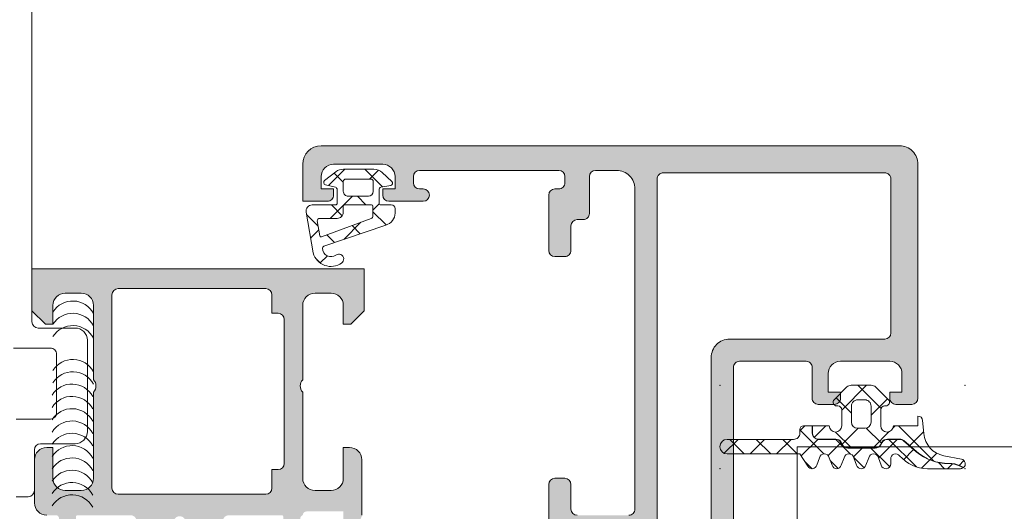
# Model space of a CAD drawing. Header units: millimetres. Extents: x 144573 to 336993, y 74252 to 247042.
# Tile 458 of 656: x 210323 to 210404, y 174683 to 174723. Entities that reach past the tile are written whole.
import ezdxf

# ---------------------------------------------------------------- set-up
doc = ezdxf.new("R2010")
doc.units = ezdxf.units.MM
doc.layers.add('FASÁDA DETAILNÍ', color=255, linetype='Continuous', lineweight=0)
doc.layers.add('NOVA', color=255, linetype='Continuous', lineweight=0)

# ---------------------------------------------------------------- blocks, each defined once
blk = doc.blocks.new('A$C69D17D4D')
at = {"layer": 'FASÁDA DETAILNÍ'}
h = blk.add_hatch(color=256, dxfattribs=at)
edge = h.paths.add_edge_path(flags=16)
edge.add_ellipse((-12769.20017191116, 1338.481925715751), major_axis=(-0.4999740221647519, 0), ratio=1, start_angle=-90.00297707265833, end_angle=0.0029770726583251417, ccw=False)
edge.add_line((-12769.20014593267, 1338.981899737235), (-12751.20014593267, 1338.981899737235))
edge.add_ellipse((-12751.20011995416, 1338.481925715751), major_axis=(-0.4999740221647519, 0), ratio=1, start_angle=179.9970229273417, end_angle=270.00297707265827, ccw=False)
edge.add_line((-12750.70014593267, 1338.481899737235), (-12750.70014593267, 1325.981899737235))
edge.add_ellipse((-12751.20016775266, 1325.981921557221), major_axis=(-0.500021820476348, 0), ratio=1, start_angle=90.00250027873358, end_angle=179.9974997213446, ccw=False)
edge.add_line((-12751.20014593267, 1325.481899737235), (-12763.80319693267, 1325.481899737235))
edge.add_ellipse((-12763.80319805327, 1323.981900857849), major_axis=(-1.499998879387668, 0), ratio=1, start_angle=-90.00004280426, end_angle=4.280428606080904e-05)
edge.add_line((-12765.30319693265, 1323.981899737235), (-12765.30319693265, 1310.981911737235))
edge.add_ellipse((-12765.80319655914, 1310.981911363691), major_axis=(-0.4999996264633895, 0), ratio=1, start_angle=89.99995719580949, end_angle=180.0000428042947, ccw=False)
edge.add_line((-12765.80319693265, 1310.481911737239), (-12769.20014593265, 1310.481911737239))
edge.add_ellipse((-12769.20014630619, 1310.981911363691), major_axis=(-0.49999962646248, 0), ratio=1, start_angle=-4.280429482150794e-05, end_angle=90.00004280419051, ccw=False)
edge.add_line((-12769.70014593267, 1310.981911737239), (-12769.70014593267, 1338.481899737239))
edge = h.paths.add_edge_path()
edge.add_line((-12798.50014093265, 1339.681911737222), (-12798.50014093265, 1336.681911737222))
edge.add_line((-12798.50014093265, 1336.681911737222), (-12796.50014093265, 1336.681911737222))
edge.add_arc((-12796.50011495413, 1337.181885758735), 0.4999740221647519, 269.9970229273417, 360.0029770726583)
edge.add_line((-12796.00014093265, 1337.181911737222), (-12796.00014093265, 1337.681911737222))
edge.add_line((-12796.00014093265, 1337.681911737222), (-12797.00014093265, 1337.681911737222))
edge.add_line((-12797.00014093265, 1337.681911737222), (-12797.00014093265, 1338.681911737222))
edge.add_arc((-12796.00007680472, 1338.681847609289), 1.000064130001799, 90.00367402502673, 179.9963259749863, ccw=False)
edge.add_line((-12796.00014093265, 1339.681911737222), (-12792.00014093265, 1339.681911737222))
edge.add_arc((-12792.0001709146, 1338.681881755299), 1.000029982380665, 0.0017177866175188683, 89.99828221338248, ccw=False)
edge.add_line((-12791.00014093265, 1338.681911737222), (-12791.00014093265, 1337.681911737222))
edge.add_line((-12791.00014093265, 1337.681911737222), (-12792.00014093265, 1337.681911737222))
edge.add_line((-12792.00014093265, 1337.681911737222), (-12792.00014093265, 1337.181911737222))
edge.add_arc((-12791.50013533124, 1337.181917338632), 0.5000056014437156, 180.0006418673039, 269.9993581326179)
edge.add_line((-12791.50014093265, 1336.681911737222), (-12788.70013793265, 1336.681911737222))
edge.add_arc((-12788.70013793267, 1337.181911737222), 0.5, 270, 450)
edge.add_line((-12788.70013793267, 1337.681911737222), (-12789.00014093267, 1337.681911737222))
edge.add_arc((-12789.00013020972, 1338.181922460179), 0.5000107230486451, 180.0012287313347, 269.99877126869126, ccw=False)
edge.add_line((-12789.50014093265, 1338.181911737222), (-12789.50014093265, 1338.681911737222))
edge.add_arc((-12789.0000730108, 1338.681843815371), 0.5000679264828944, 90.00778221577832, 179.9922177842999, ccw=False)
edge.add_line((-12789.00014093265, 1339.181911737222), (-12777.70014593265, 1339.181911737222))
edge.add_arc((-12777.70016775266, 1338.681889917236), 0.5000218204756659, 0.0025002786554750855, 89.99749972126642, ccw=False)
edge.add_line((-12777.20014593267, 1338.681911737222), (-12777.20014593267, 1338.181911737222))
edge.add_arc((-12777.7000832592, 1338.181849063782), 0.4999373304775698, -90.00718274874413, 0.007182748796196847, ccw=False)
edge.add_line((-12777.70014593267, 1337.681911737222), (-12778.00014893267, 1337.681911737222))
edge.add_arc((-12778.00008613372, 1337.181848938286), 0.500062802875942, 90.00719532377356, 179.9928046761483)
edge.add_line((-12778.50014893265, 1337.181911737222), (-12778.50014893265, 1332.681911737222))
edge.add_arc((-12778.00014333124, 1332.681917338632), 0.5000056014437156, 180.0006418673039, 269.9993581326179)
edge.add_line((-12778.00014893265, 1332.181911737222), (-12777.20014593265, 1332.181911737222))
edge.add_arc((-12777.20011995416, 1332.681885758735), 0.4999740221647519, 269.9970229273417, 360.0029770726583)
edge.add_line((-12776.70014593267, 1332.681911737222), (-12776.70014593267, 1334.681911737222))
edge.add_arc((-12776.20007801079, 1334.681843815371), 0.5000679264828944, 90.00778221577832, 179.9922177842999, ccw=False)
edge.add_line((-12776.20014593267, 1335.181911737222), (-12775.70014593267, 1335.181911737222))
edge.add_arc((-12775.7000832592, 1335.681849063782), 0.499937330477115, 269.9928172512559, 360.0071827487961)
edge.add_line((-12775.20014593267, 1335.681911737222), (-12775.20014593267, 1338.681911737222))
edge.add_arc((-12774.7000908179, 1338.681856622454), 0.5000551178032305, 90.00631499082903, 179.9936850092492, ccw=False)
edge.add_line((-12774.70014593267, 1339.181911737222), (-12773.00014893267, 1339.181911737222))
edge.add_arc((-12773.00011708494, 1337.681943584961), 1.499968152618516, -0.0012165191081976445, 90.0012165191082, ccw=False)
edge.add_line((-12771.50014893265, 1337.681911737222), (-12771.50014893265, 1311.681911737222))
edge.add_arc((-12772.0001280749, 1311.681890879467), 0.4999791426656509, -90.00239022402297, 0.002390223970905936, ccw=False)
edge.add_line((-12772.00014893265, 1311.181911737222), (-12776.20014593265, 1311.181911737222))
edge.add_arc((-12776.20014033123, 1311.681917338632), 0.5000056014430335, 180.0006418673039, 269.99935813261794, ccw=False)
edge.add_line((-12776.70014593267, 1311.681911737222), (-12776.70014593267, 1313.681911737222))
edge.add_arc((-12777.20016775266, 1313.681889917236), 0.500021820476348, 0.002500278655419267, 89.99749972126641)
edge.add_line((-12777.20014593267, 1314.181911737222), (-12778.00014893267, 1314.181911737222))
edge.add_arc((-12778.00009637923, 1313.681859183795), 0.5000525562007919, 90.00602154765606, 179.993978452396)
edge.add_line((-12778.50014893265, 1313.681911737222), (-12778.50014893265, 1308.681910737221))
edge.add_line((-12778.50014893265, 1308.681910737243), (-12778.28282793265, 1307.924021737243))
edge.add_arc((-12778.5712063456, 1307.841330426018), 0.2999999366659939, -52.09518532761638, 16.00002422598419, ccw=False)
edge.add_arc((-12778.20259579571, 1307.367910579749), 0.3000001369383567, 127.9047180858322, 179.9999699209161)
edge.add_line((-12778.50259593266, 1307.36791073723), (-12778.50259393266, 1305.30376373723))
edge.add_arc((-12778.10259453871, 1305.303763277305), 0.3999993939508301, 179.9999341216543, 291.9737695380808)
edge.add_line((-12777.95292193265, 1304.932821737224), (-12775.92969293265, 1305.749182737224))
edge.add_arc((-12776.00452955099, 1305.934652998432), 0.1999993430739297, 291.9739078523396, 384.1410923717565)
edge.add_line((-12775.82202193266, 1306.016449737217), (-12776.89034193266, 1308.400134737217))
edge.add_arc((-12776.70783382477, 1308.481931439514), 0.1999997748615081, 89.18009939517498, 204.1410254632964, ccw=False)
edge.add_line((-12776.70497193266, 1308.681910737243), (-12765.40089193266, 1308.681911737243))
edge.add_arc((-12765.39246021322, 1308.490497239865), 0.1916001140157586, -1.0444500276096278, 92.5222218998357, ccw=False)
edge.add_line((-12765.20089193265, 1308.487004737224), (-12765.20089193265, 1308.066420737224))
edge.add_line((-12765.20089193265, 1308.066420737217), (-12766.63262693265, 1305.600808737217))
edge.add_arc((-12766.37328993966, 1305.449997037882), 0.2999997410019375, 149.8208038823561, 254.0000282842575)
edge.add_line((-12766.45598093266, 1305.161618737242), (-12764.96381993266, 1304.733747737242))
edge.add_line((-12764.96381993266, 1304.73374773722), (-12764.10054493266, 1304.23533573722))
edge.add_arc((-12763.90054497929, 1304.581745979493), 0.4000000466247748, 240.0000115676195, 359.9999652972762)
edge.add_line((-12763.50054493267, 1304.581745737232), (-12763.50089193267, 1308.689676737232))
edge.add_line((-12763.50089193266, 1308.689676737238), (-12763.50319693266, 1323.181733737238))
edge.add_arc((-12763.00319708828, 1323.181911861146), 0.4999998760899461, 89.9999821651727, 180.0204115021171, ccw=False)
edge.add_line((-12763.00319693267, 1323.681911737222), (-12757.60015493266, 1323.681911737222))
edge.add_arc((-12757.60015455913, 1323.181912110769), 0.49999962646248, -4.28042947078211e-05, 90.00004280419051, ccw=False)
edge.add_line((-12757.10015493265, 1323.181911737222), (-12757.10015493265, 1320.681911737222))
edge.add_arc((-12756.60015530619, 1320.681911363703), 0.4999996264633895, 179.9999571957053, 270.0000428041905)
edge.add_line((-12756.60015493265, 1320.181911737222), (-12755.30015193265, 1320.181911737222))
edge.add_arc((-12755.30013107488, 1320.681890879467), 0.4999791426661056, 269.997609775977, 360.002390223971)
edge.add_line((-12754.80015193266, 1320.681911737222), (-12754.80015193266, 1321.181911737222))
edge.add_line((-12754.80015193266, 1321.181911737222), (-12755.80015193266, 1321.181911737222))
edge.add_line((-12755.80015193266, 1321.181911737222), (-12755.80015193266, 1322.681911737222))
edge.add_arc((-12754.80012024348, 1322.681880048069), 1.000031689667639, 90.00181559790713, 179.998184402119, ccw=False)
edge.add_line((-12754.80015193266, 1323.681911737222), (-12750.80015193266, 1323.681911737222))
edge.add_arc((-12750.80022118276, 1322.681842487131), 1.00006925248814, 0.003967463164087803, 89.99603253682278, ccw=False)
edge.add_line((-12749.80015193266, 1322.681911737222), (-12749.80015193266, 1321.181911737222))
edge.add_line((-12749.80015193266, 1321.181911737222), (-12750.80015193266, 1321.181911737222))
edge.add_line((-12750.80015193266, 1321.181911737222), (-12750.80015193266, 1320.681911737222))
edge.add_arc((-12750.30017791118, 1320.681885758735), 0.4999740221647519, 179.9970229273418, 270.0029770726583)
edge.add_line((-12750.30015193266, 1320.181911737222), (-12749.00014893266, 1320.181911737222))
edge.add_arc((-12749.00015453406, 1320.681917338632), 0.5000056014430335, 270.0006418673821, 359.9993581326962)
edge.add_line((-12748.50014893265, 1320.681911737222), (-12748.50014893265, 1339.681911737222))
edge.add_arc((-12750.00011964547, 1339.681941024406), 1.49997071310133, 359.9988812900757, 450.0011187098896)
edge.add_line((-12750.00014893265, 1341.181911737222), (-12797.00014093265, 1341.181911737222))
edge.add_arc((-12797.0000805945, 1339.681851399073), 1.500060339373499, 90.00230465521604, 179.9976953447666)
h = blk.add_hatch(dxfattribs=at)
h.set_pattern_fill('ANSI37', color=256, scale=0.625, angle=90, style=0)
h.set_pattern_definition([(135, (-12796.00012093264, 1337.681939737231), (-1.403165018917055, -1.403165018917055), []), (225, (-12796.00012093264, 1337.681939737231), (1.403165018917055, -1.403165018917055), [])])
edge = h.paths.add_edge_path(flags=16)
edge.add_ellipse((-12795.69790589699, 1335.779726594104), major_axis=(-0.4977897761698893, 0), ratio=1, start_angle=89.74527797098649, end_angle=180.192579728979)
edge.add_line((-12795.20011893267, 1335.781399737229), (-12795.20011893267, 1336.281918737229))
edge.add_ellipse((-12795.10013518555, 1336.28193299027), major_axis=(-0.09998374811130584, 0), ratio=1, start_angle=-90.00874069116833, end_angle=0.008167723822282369, ccw=False)
edge.add_line((-12795.10011993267, 1336.381916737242), (-12792.89968993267, 1336.381920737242))
edge.add_ellipse((-12792.89969258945, 1336.281916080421), major_axis=(-0.1000046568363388, 0), ratio=1, start_angle=180.0015221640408, end_angle=269.9984778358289, ccw=False)
edge.add_line((-12792.79968793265, 1336.281918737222), (-12792.79968793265, 1335.469976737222))
edge.add_ellipse((-12792.99969455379, 1335.469985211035), major_axis=(-0.2000066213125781, 0), ratio=1, start_angle=105.688615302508, end_angle=179.9975725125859, ccw=False)
edge.add_line((-12792.94561093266, 1335.277429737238), (-12796.96375193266, 1333.790104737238))
edge.add_ellipse((-12796.99846542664, 1333.883886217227), major_axis=(-0.09999996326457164, 0), ratio=1, start_angle=10.322284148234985, end_angle=110.31218281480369, ccw=False)
edge.add_line((-12797.09684693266, 1333.86596773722), (-12797.31712993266, 1335.07543673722))
edge.add_ellipse((-12797.11723956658, 1335.081945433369), major_axis=(-0.1999963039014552, 0), ratio=1, start_angle=-90.00104106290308, end_angle=1.8649678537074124, ccw=False)
edge.add_line((-12797.11723593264, 1335.281941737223), (-12795.70011893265, 1335.281941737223))
edge = h.paths.add_edge_path(flags=16)
edge.add_ellipse((-12795.00011776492, 1338.281930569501), major_axis=(-0.200000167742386, 0), ratio=1, start_angle=-90.00023842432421, end_angle=0.0002384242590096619, ccw=False)
edge.add_line((-12795.00011693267, 1338.481930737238), (-12792.96565993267, 1338.481926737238))
edge.add_ellipse((-12792.96565521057, 1338.28193145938), major_axis=(-0.1999952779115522, 0), ratio=1, start_angle=179.9995066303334, end_angle=270.00135281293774, ccw=False)
edge.add_line((-12792.76565993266, 1338.281929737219), (-12792.76565993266, 1337.481919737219))
edge.add_ellipse((-12793.1656707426, 1337.481928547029), major_axis=(-0.4000108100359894, 0), ratio=1, start_angle=90.0019780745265, end_angle=179.9987381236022, ccw=False)
edge.add_line((-12793.16565693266, 1337.081917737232), (-12794.80011993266, 1337.081917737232))
edge.add_ellipse((-12794.80012301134, 1337.481912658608), major_axis=(-0.3999949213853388, 0), ratio=1, start_angle=-0.0010139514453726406, end_angle=90.0004409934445, ccw=False)
edge.add_line((-12795.20011793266, 1337.481919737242), (-12795.20011793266, 1338.281929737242))
edge = h.paths.add_edge_path()
edge.add_arc((-12796.60010983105, 1338.205378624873), 0.2000083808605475, 130.0023157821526, 254.998480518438)
edge.add_line((-12796.65188093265, 1338.012186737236), (-12795.84835593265, 1337.821652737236))
edge.add_arc((-12795.9001323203, 1337.628459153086), 0.2000113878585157, 0.002745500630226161, 74.99714367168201, ccw=False)
edge.add_line((-12795.70012093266, 1337.628468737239), (-12795.70012093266, 1336.531918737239))
edge.add_arc((-12795.85010857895, 1336.531908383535), 0.1499876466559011, -90.00395514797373, 0.003955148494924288, ccw=False)
edge.add_line((-12795.85011893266, 1336.381920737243), (-12797.73298993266, 1336.381928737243))
edge.add_arc((-12797.73299184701, 1335.881928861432), 0.4999998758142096, 89.99978063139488, 189.9335722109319)
edge.add_line((-12798.22549593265, 1335.79567573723), (-12797.64410693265, 1332.47594973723))
edge.add_arc((-12796.20012140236, 1332.882024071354), 1.49999685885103, 195.7069244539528, 305.0875539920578)
edge.add_arc((-12795.56781443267, 1331.981921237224), 0.3999981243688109, 305.0880041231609, 485.088004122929)
edge.add_arc((-12796.20233599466, 1332.863220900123), 0.6860034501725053, 180.4843583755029, 306.14118557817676, ccw=False)
edge.add_arc((-12796.73921237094, 1332.877041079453), 0.1503878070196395, 109.0161509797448, 187.4960782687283, ccw=False)
edge.add_line((-12796.78821393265, 1333.019221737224), (-12791.74198793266, 1334.746903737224))
edge.add_arc((-12792.00010908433, 1335.712995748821), 0.9999801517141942, 284.958910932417, 360.0005723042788)
edge.add_line((-12791.00012893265, 1335.713005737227), (-12791.00011693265, 1336.081910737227))
edge.add_arc((-12791.30013665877, 1336.081890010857), 0.3000197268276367, 0.003958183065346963, 89.99680575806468)
edge.add_line((-12791.30011993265, 1336.381909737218), (-12792.15013493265, 1336.381909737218))
edge.add_arc((-12792.15014784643, 1336.53189382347), 0.1499840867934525, 179.9950667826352, 270.0049332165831, ccw=False)
edge.add_line((-12792.30013193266, 1336.531906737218), (-12792.30012093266, 1337.628468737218))
edge.add_arc((-12792.1001063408, 1337.62845962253), 0.200014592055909, 105.0023743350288, 179.9973890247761, ccw=False)
edge.add_line((-12792.15188193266, 1337.821656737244), (-12791.34850993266, 1337.950750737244))
edge.add_arc((-12791.40023434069, 1338.143926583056), 0.1999808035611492, 284.9897870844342, 405.0074444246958)
edge.add_line((-12791.25884493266, 1338.285352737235), (-12792.03471493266, 1339.011871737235))
edge.add_arc((-12792.71822533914, 1338.281930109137), 1.000000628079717, 46.88146232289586, 90.00003400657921)
edge.add_line((-12792.71822593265, 1339.281930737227), (-12795.19685893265, 1339.281930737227))
edge.add_arc((-12795.19685788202, 1338.281927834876), 1.000002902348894, 90.00006019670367, 127.8277930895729)
edge.add_line((-12795.81014993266, 1339.071787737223), (-12796.72867893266, 1338.358588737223))
h = blk.add_hatch(color=256, dxfattribs=at)
edge = h.paths.add_edge_path()
edge.add_arc((-12816.79999002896, 1311.061932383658), 0.1199999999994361, 90, 180.0000000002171)
edge.add_line((-12816.91999002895, 1311.061932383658), (-12816.91999002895, 1308.301934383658))
edge.add_arc((-12817.21999002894, 1308.301934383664), 0.3000000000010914, 270, 359.99999999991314, ccw=False)
edge.add_line((-12817.21999002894, 1308.001934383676), (-12818.19996434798, 1308.001934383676))
edge.add_arc((-12818.19996434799, 1308.301934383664), 0.3000000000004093, 180.0000000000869, 270, ccw=False)
edge.add_line((-12818.49996434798, 1308.301934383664), (-12818.49996434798, 1310.181945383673))
edge.add_arc((-12818.57883144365, 1310.449488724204), 0.2789255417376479, 286.4245945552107, 361.1628700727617)
edge.add_line((-12818.29996334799, 1310.455149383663), (-12818.29996334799, 1310.908743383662))
edge.add_arc((-12818.57880079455, 1310.914411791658), 0.2788950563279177, 358.8354106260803, 433.5801235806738)
edge.add_line((-12818.49996434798, 1311.181932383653), (-12819.30013906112, 1311.181932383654))
edge.add_arc((-12819.30013906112, 1312.181932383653), 0.9999999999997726, 180.000000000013, 270, ccw=False)
edge.add_line((-12820.30013906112, 1312.181932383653), (-12820.30013906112, 1315.681939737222))
edge.add_arc((-12819.30011923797, 1315.681919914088), 1.000019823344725, 90.00113576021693, 179.9988642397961, ccw=False)
edge.add_line((-12819.30013906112, 1316.681939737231), (-12818.80013906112, 1316.681939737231))
edge.add_line((-12818.80013906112, 1316.681939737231), (-12818.80013906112, 1314.181939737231))
edge.add_arc((-12817.80009367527, 1314.181985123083), 1.0000453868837, 180.0026002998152, 269.9973997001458)
edge.add_line((-12817.80013906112, 1313.181939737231), (-12816.50012075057, 1313.181939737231))
edge.add_arc((-12816.50017325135, 1314.181992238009), 1.000052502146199, 270.003007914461, 359.9969920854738)
edge.add_line((-12815.50012075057, 1314.181939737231), (-12815.50012075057, 1321.181939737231))
edge.add_arc((-12816.02524250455, 1321.681939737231), 0.7250881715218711, 316.4038161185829, 403.5961838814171)
edge.add_line((-12815.50012075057, 1322.181939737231), (-12815.50012075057, 1328.216027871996))
edge.add_arc((-12816.50017325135, 1328.215975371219), 1.000052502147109, 0.00300791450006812, 89.99699208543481)
edge.add_line((-12816.50012075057, 1329.216027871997), (-12817.80013906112, 1329.216027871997))
edge.add_arc((-12817.80009367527, 1328.215982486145), 1.000045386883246, 90.00260029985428, 179.9973997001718)
edge.add_line((-12818.80013906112, 1328.216027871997), (-12818.80013906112, 1326.681939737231))
edge.add_line((-12818.80013906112, 1326.681939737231), (-12819.40014516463, 1326.681939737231))
edge.add_line((-12819.40014516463, 1326.681939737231), (-12820.50012075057, 1327.781945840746))
edge.add_line((-12820.50012075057, 1327.781945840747), (-12820.50012075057, 1331.181939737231))
edge.add_line((-12820.50012075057, 1331.181939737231), (-12793.5002199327, 1331.181939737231))
edge.add_line((-12793.5002199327, 1331.181939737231), (-12793.5002199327, 1327.781945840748))
edge.add_line((-12793.5002199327, 1327.781945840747), (-12794.60019551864, 1326.68193973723))
edge.add_line((-12794.60019551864, 1326.681939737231), (-12795.20020162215, 1326.681939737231))
edge.add_line((-12795.20020162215, 1326.681939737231), (-12795.20020162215, 1328.216027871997))
edge.add_arc((-12796.20024700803, 1328.215982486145), 1.0000453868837, 0.002600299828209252, 89.99739970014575)
edge.add_line((-12796.20020162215, 1329.216027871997), (-12797.5002199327, 1329.216027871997))
edge.add_arc((-12797.50016743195, 1328.215975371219), 1.000052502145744, 90.003007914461, 179.9969920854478)
edge.add_line((-12798.5002199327, 1328.216027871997), (-12798.5002199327, 1322.18193973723))
edge.add_arc((-12797.97509817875, 1321.681939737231), 0.7250881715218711, 136.4038161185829, 223.5961838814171)
edge.add_line((-12798.5002199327, 1321.181939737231), (-12798.5002199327, 1314.181939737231))
edge.add_arc((-12797.50016743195, 1314.181992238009), 1.000052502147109, 180.0030079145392, 269.9969920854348)
edge.add_line((-12797.5002199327, 1313.181939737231), (-12796.20020162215, 1313.181939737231))
edge.add_arc((-12796.20024700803, 1314.181985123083), 1.000045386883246, 270.0026002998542, 359.9973997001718)
edge.add_line((-12795.20020162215, 1314.181939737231), (-12795.20020162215, 1316.681939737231))
edge.add_line((-12795.20020162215, 1316.681939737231), (-12794.70020162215, 1316.681939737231))
edge.add_arc((-12794.70022144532, 1315.681919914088), 1.00001982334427, 0.0011357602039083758, 89.99886423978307, ccw=False)
edge.add_line((-12793.70020162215, 1315.681939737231), (-12793.70020162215, 1311.181939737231))
edge.add_arc((-12794.20019130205, 1311.181929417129), 0.4999896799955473, -90.00118262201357, 0.0011826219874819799, ccw=False)
edge.add_line((-12794.20020162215, 1310.681939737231), (-12795.20020162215, 1310.681939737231))
edge.add_line((-12795.20020162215, 1310.681939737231), (-12795.20020162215, 1311.481942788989))
edge.add_line((-12795.20020162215, 1311.481942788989), (-12798.20021688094, 1311.481942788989))
edge.add_arc((-12798.20021957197, 1311.181935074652), 0.3000077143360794, 89.99948607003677, 180.0005139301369)
edge.add_arc((-12798.42139083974, 1310.914411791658), 0.278895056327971, 106.4198764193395, 181.1645893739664)
edge.add_line((-12798.70022828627, 1310.908743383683), (-12798.70022828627, 1310.455149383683))
edge.add_arc((-12798.42136019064, 1310.449488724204), 0.2789255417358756, 178.8371299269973, 253.5754054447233)
edge.add_line((-12798.50022728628, 1310.181945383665), (-12798.50022728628, 1308.301934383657))
edge.add_arc((-12798.80022728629, 1308.301934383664), 0.2999999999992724, -90, 8.691358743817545e-11, ccw=False)
edge.add_line((-12798.80022728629, 1308.001934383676), (-12799.78020160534, 1308.001934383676))
edge.add_arc((-12799.78020160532, 1308.301934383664), 0.2999999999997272, 179.9999999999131, 270, ccw=False)
edge.add_line((-12800.08020160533, 1308.301934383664), (-12800.08020160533, 1311.061932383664))
edge.add_arc((-12800.20020160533, 1311.061932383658), 0.1200000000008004, 2.171258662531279e-10, 90)
edge.add_line((-12800.20020160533, 1311.181932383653), (-12804.50022728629, 1311.181932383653))
edge.add_arc((-12804.50022728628, 1310.681932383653), 0.5, 90, 179.9999999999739)
edge.add_line((-12805.00022728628, 1310.681932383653), (-12805.00022728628, 1309.981932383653))
edge.add_line((-12805.00022728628, 1309.981932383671), (-12803.61873182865, 1307.589112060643))
edge.add_arc((-12803.73834707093, 1307.520052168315), 0.1381197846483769, -97.70243749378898, 29.99999999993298, ccw=False)
edge.add_arc((-12803.29072868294, 1312.361403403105), 4.999999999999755, 198.7094007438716, 264.65077199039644, ccw=False)
edge.add_arc((-12808.50009581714, 1310.597177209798), 0.5000000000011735, 18.709400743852, 161.2905992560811)
edge.add_arc((-12813.70946295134, 1312.361403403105), 4.99999999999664, 275.3492280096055, 341.29059925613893, ccw=False)
edge.add_arc((-12813.26184456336, 1307.520052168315), 0.1381197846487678, 150.0000000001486, 277.70243749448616, ccw=False)
edge.add_line((-12813.38145980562, 1307.589112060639), (-12811.999964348, 1309.981932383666))
edge.add_line((-12811.99996434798, 1309.981932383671), (-12811.99996434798, 1310.681932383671))
edge.add_arc((-12812.49996434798, 1310.681932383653), 0.5, 359.999999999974, 450)
edge.add_line((-12812.49996434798, 1311.181932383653), (-12816.79999002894, 1311.181932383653))
edge = h.paths.add_edge_path(flags=16)
edge.add_arc((-12801.5002123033, 1329.081933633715), 0.5, 0, 90)
edge.add_line((-12801.5002123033, 1329.581933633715), (-12813.50012075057, 1329.581933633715))
edge.add_arc((-12813.50012075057, 1329.081933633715), 0.5, 90, 180)
edge.add_line((-12814.00012075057, 1329.081933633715), (-12814.00012075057, 1313.381951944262))
edge.add_arc((-12813.50012075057, 1313.381951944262), 0.5, 180, 270)
edge.add_line((-12813.50012075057, 1312.881951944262), (-12801.5002123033, 1312.881951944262))
edge.add_arc((-12801.5002123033, 1313.381951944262), 0.5, 270, 360)
edge.add_line((-12801.0002123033, 1313.381951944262), (-12801.0002123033, 1314.881951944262))
edge.add_line((-12801.0002123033, 1314.881951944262), (-12800.5002123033, 1314.881951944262))
edge.add_arc((-12800.5002123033, 1315.381951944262), 0.5, 270, 360)
edge.add_line((-12800.0002123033, 1315.381951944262), (-12800.0002123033, 1327.081933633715))
edge.add_arc((-12800.5002123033, 1327.081933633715), 0.5, 0, 90)
edge.add_line((-12800.5002123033, 1327.581933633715), (-12801.0002123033, 1327.581933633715))
edge.add_line((-12801.0002123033, 1327.581933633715), (-12801.0002123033, 1329.081933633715))
h = blk.add_hatch(dxfattribs=at)
h.set_pattern_fill('ANSI37', color=256, scale=0.625, angle=90, style=0)
h.set_pattern_definition([(135, (0, 0), (-1.403165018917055, -1.403165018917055), []), (225, (0, 0), (1.403165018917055, -1.403165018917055), [])])
edge = h.paths.add_edge_path()
edge.add_arc((-12755.11007290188, 1320.345933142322), 0.2900050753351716, 494.9975633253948, 629.9994892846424)
edge.add_line((-12755.11007548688, 1320.055928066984), (-12755.0100812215, 1320.055928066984))
edge.add_arc((-12755.0100812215, 1319.745928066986), 0.3099999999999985, 359.9999999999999, 450.0000000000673, ccw=False)
edge.add_line((-12754.7000812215, 1319.745928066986), (-12754.7000812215, 1318.445952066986))
edge.add_arc((-12755.21008122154, 1318.445952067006), 0.5100000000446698, 181.1235201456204, 360.00000000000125, ccw=False)
edge.add_line((-12755.71998317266, 1318.435952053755), (-12757.07859120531, 1318.435950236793))
edge.add_line((-12757.07859120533, 1318.435950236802), (-12757.07859120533, 1317.845949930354))
edge.add_arc((-12756.58859120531, 1317.845949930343), 0.4900000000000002, 180.0000000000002, 270)
edge.add_line((-12756.58859120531, 1317.355949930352), (-12755.18859349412, 1317.355949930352))
edge.add_arc((-12755.18859349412, 1316.845949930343), 0.5099999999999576, 390.00000000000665, 450.0000000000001, ccw=False)
edge.add_line((-12754.74692053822, 1317.100949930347), (-12754.63145048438, 1316.900949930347))
edge.add_arc((-12754.20709803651, 1317.145949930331), 0.4900000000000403, 210.0000000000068, 270.0000000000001)
edge.add_line((-12754.20709803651, 1316.65594993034), (-12751.97008818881, 1316.65594993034))
edge.add_arc((-12751.97008818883, 1317.145949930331), 0.4899999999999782, 270.0000000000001, 330.0000000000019)
edge.add_line((-12751.54573574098, 1316.900949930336), (-12751.43026568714, 1317.100949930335))
edge.add_arc((-12750.98859273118, 1316.845949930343), 0.5100000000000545, 449.9999999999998, 510.00000000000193, ccw=False)
edge.add_line((-12750.98859273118, 1317.355949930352), (-12749.99099532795, 1317.355949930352))
edge.add_arc((-12749.99099532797, 1316.850016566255), 0.5059333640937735, 409.3588191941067, 449.99999999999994, ccw=False)
edge.add_line((-12749.66147092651, 1317.233920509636), (-12748.63523958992, 1316.353053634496))
edge.add_arc((-12746.03404246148, 1319.383511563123), 3.993732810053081, 229.3588191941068, 270.618869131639)
edge.add_arc((-12745.9691955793, 1313.380128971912), 2.010000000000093, 423.34520873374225, 450.61886913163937, ccw=False)
edge.add_line((-12745.06748153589, 1315.176517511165), (-12744.8004456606, 1315.042476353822))
edge.add_arc((-12745.04541522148, 1315.345940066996), 0.3900003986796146, 308.9120293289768, 438.9894375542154)
edge.add_line((-12744.97092906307, 1315.728761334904), (-12746.40901989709, 1316.008362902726))
edge.add_arc((-12746.02540784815, 1317.981416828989), 2.010000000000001, 184.9952493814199, 258.9975035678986, ccw=False)
edge.add_line((-12748.02777370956, 1317.806399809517), (-12748.121555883, 1318.879359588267))
edge.add_arc((-12748.510122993, 1318.845938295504), 0.3900017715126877, 364.9160046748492, 448.5301263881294)
edge.add_line((-12748.50011893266, 1319.235811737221), (-12748.50011893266, 1318.435940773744))
edge.add_line((-12748.50011893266, 1318.43594077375), (-12750.50019827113, 1318.435952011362))
edge.add_arc((-12751.01010022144, 1318.445952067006), 0.5100000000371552, 180, 358.8764750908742, ccw=False)
edge.add_line((-12751.52010022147, 1318.445952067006), (-12751.52010022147, 1319.745928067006))
edge.add_arc((-12751.21010022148, 1319.745928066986), 0.3100000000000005, 449.99999999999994, 539.9999999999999, ccw=False)
edge.add_line((-12751.21010022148, 1320.055928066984), (-12751.11007522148, 1320.055928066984))
edge.add_arc((-12751.11010341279, 1320.345943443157), 0.2900153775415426, 270.0055695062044, 404.9966855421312)
edge.add_line((-12750.90501970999, 1320.551003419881), (-12751.9455841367, 1321.59230044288))
edge.add_arc((-12752.29218836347, 1321.24594006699), 0.4900000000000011, 404.9798378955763, 449.9999999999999)
edge.add_line((-12752.29218836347, 1321.735940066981), (-12753.92823680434, 1321.735940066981))
edge.add_arc((-12753.92823680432, 1321.24594006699), 0.4899999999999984, 450.0000000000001, 495.0276992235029)
edge.add_line((-12754.27488659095, 1321.59225484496), (-12755.31512873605, 1320.551006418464))
edge = h.paths.add_edge_path()
edge.add_arc((-12753.41010403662, 1318.745918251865), 0.4999901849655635, 180, 269.9999999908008, ccw=False)
edge.add_line((-12753.91009422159, 1318.745918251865), (-12753.91009422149, 1320.045928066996))
edge.add_arc((-12753.4101128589, 1320.045946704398), 0.4999813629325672, 89.9978642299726, 180.0021357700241, ccw=False)
edge.add_line((-12753.41009422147, 1320.545928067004), (-12752.81008722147, 1320.545928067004))
edge.add_arc((-12752.81006858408, 1320.045946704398), 0.4999813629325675, 359.997864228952, 450.002135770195, ccw=False)
edge.add_line((-12752.3100872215, 1320.045928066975), (-12752.3100872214, 1318.745918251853))
edge.add_arc((-12752.81007740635, 1318.745918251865), 0.4999901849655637, 270, 360, ccw=False)
edge.add_line((-12752.81007740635, 1318.245928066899), (-12753.41010403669, 1318.245928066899))
h = blk.add_hatch(dxfattribs=at)
h.set_pattern_fill('ANSI37', color=256, scale=0.48, angle=90, style=0)
h.set_pattern_definition([(135, (0, 0), (-1.077630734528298, -1.077630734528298), []), (225, (0, 0), (1.077630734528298, -1.077630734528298), [])])
edge = h.paths.add_edge_path()
edge.add_line((-12755.71430739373, 1315.852523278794), (-12755.48704849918, 1315.245465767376))
edge.add_arc((-12755.11021236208, 1315.345940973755), 0.3900009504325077, 194.9293687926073, 345.070631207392)
edge.add_line((-12754.73337622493, 1315.245465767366), (-12754.50611733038, 1315.852523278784))
edge.add_arc((-12754.11021236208, 1315.745939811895), 0.4100009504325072, 375.06763367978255, 524.9323663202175, ccw=False)
edge.add_line((-12753.71430739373, 1315.852523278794), (-12753.48704849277, 1315.245465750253))
edge.add_arc((-12753.11021236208, 1315.345939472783), 0.390000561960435, 194.9291583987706, 345.0708416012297)
edge.add_line((-12752.73337623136, 1315.245465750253), (-12752.50611733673, 1315.852523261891))
edge.add_arc((-12752.11021236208, 1315.745941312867), 0.4100005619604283, 375.06742474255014, 524.9325713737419, ccw=False)
edge.add_line((-12751.7143073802, 1315.852523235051), (-12751.48705230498, 1315.245465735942))
edge.add_arc((-12751.11016965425, 1315.345952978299), 0.3900489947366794, 194.9293168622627, 359.9999999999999)
edge.add_line((-12750.72012065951, 1315.345952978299), (-12750.72012065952, 1315.745942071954))
edge.add_arc((-12750.31012009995, 1315.745942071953), 0.4100005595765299, 400.3199356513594, 539.9999999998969, ccw=False)
edge.add_arc((-12747.71783388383, 1317.945911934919), 2.989972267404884, 220.3199378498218, 270.0013304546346)
edge.add_line((-12747.71776445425, 1314.955939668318), (-12745.04597286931, 1314.955940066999))
edge.add_arc((-12745.04541522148, 1315.345940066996), 0.3900003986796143, 269.9180747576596, 305.6405699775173)
edge.add_line((-12744.81816254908, 1315.028991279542), (-12745.07645381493, 1315.158642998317))
edge.add_arc((-12745.9691955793, 1313.380128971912), 1.990000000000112, 423.3452087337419, 450.6188691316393)
edge.add_arc((-12746.03404246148, 1319.383511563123), 4.013732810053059, 229.3588191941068, 270.618869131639, ccw=False)
edge.add_line((-12748.64826598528, 1316.337877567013), (-12749.67449732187, 1317.218744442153))
edge.add_arc((-12749.99099532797, 1316.850016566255), 0.4859333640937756, 409.3588191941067, 449.9999999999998)
edge.add_line((-12749.99099532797, 1317.335949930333), (-12750.9885927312, 1317.335949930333))
edge.add_arc((-12750.98859273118, 1316.845949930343), 0.4900000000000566, 450.0000000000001, 510.0000000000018)
edge.add_line((-12751.41294517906, 1317.090949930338), (-12751.5284152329, 1316.890949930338))
edge.add_arc((-12751.97008818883, 1317.145949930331), 0.5099999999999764, 269.9999999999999, 330.0000000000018, ccw=False)
edge.add_line((-12751.97008818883, 1316.635949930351), (-12754.20709803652, 1316.635949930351))
edge.add_arc((-12754.20709803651, 1317.145949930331), 0.5100000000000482, 210.000000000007, 269.9999999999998, ccw=False)
edge.add_line((-12754.64877099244, 1316.890949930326), (-12754.76424104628, 1317.090949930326))
edge.add_arc((-12755.18859349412, 1316.845949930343), 0.4899999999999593, 390.000000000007, 449.9999999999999)
edge.add_line((-12755.18859349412, 1317.335949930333), (-12756.58859120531, 1317.335949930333))
edge.add_arc((-12756.58859120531, 1317.845949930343), 0.509999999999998, 179.9999999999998, 270, ccw=False)
edge.add_line((-12757.09859120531, 1317.845949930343), (-12757.09859120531, 1318.435950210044))
edge.add_line((-12757.09859120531, 1318.435950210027), (-12757.8102127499, 1318.435949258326))
edge.add_arc((-12757.81021236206, 1318.145949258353), 0.2900000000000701, 450.0000766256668, 540.0000000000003)
edge.add_line((-12758.10021236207, 1318.145949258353), (-12758.10021236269, 1317.84596412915))
edge.add_arc((-12758.61003434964, 1317.845782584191), 0.5098220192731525, 269.97571351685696, 360.0204027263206, ccw=False)
edge.add_line((-12758.61025045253, 1317.335960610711), (-12764.0102134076, 1317.335930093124))
edge.add_arc((-12764.01021007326, 1316.745931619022), 0.5899984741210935, 450.0003238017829, 630.0000000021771)
edge.add_line((-12764.01021007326, 1316.15593314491), (-12758.10480182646, 1316.15593314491))
edge.add_line((-12758.10480182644, 1316.15593314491), (-12757.44809826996, 1315.151178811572))
edge.add_arc((-12757.11021053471, 1315.345939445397), 0.3899997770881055, 209.9594211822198, 345.0702409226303)
edge.add_line((-12756.73337621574, 1315.245461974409), (-12756.50611733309, 1315.852523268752))
edge.add_arc((-12756.11021236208, 1315.745939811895), 0.4100009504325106, 375.0676336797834, 524.9323677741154, ccw=False)
for points in [[(-12838.50002123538, 1445.918080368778), (-12821.00012075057, 1445.918080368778, -0.414213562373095), (-12820.50012075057, 1445.418080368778), (-12820.50012075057, 1326.881939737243, 0.414213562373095), (-12820.00012075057, 1326.381939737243), (-12817.00012075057, 1326.381939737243, -0.414213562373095), (-12816.00012075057, 1325.381939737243), (-12816.00012075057, 1317.981939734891, -0.4142135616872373), (-12817.00012074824, 1316.981939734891), (-12819.80012075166, 1316.981939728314, 0.4142135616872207), (-12820.3001207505, 1316.481939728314), (-12820.3001207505, 1313.181939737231, -0.414213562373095), (-12820.8001207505, 1312.681939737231), (-12821.8001207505, 1312.681939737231, -0.414213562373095)], [(-12821.8001207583, 1318.981941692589), (-12819.00012069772, 1318.981941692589, 0.4142135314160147), (-12818.50012075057, 1319.481941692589), (-12818.50012075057, 1324.247990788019, 0.4142135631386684), (-12819.00012075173, 1324.747990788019), (-12822.00012074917, 1324.747990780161, -0.4142135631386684)], [(-12776.20014593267, 1311.181911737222, -0.414207), (-12776.70014593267, 1311.681911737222), (-12776.70014593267, 1313.681911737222), (-12776.70014593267, 1313.681911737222, 0.414188), (-12777.20014593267, 1314.181911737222), (-12778.00014893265, 1314.181911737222), (-12778.00014893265, 1314.181911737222, 0.414152), (-12778.50014893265, 1313.681911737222), (-12778.50014893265, 1308.681910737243)], [(-12763.50089193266, 1308.689676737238), (-12763.50319693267, 1323.181733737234), (-12763.50319693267, 1323.181733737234, -0.414318), (-12763.00319693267, 1323.681911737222), (-12757.60015493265, 1323.681911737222), (-12757.60015493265, 1323.681911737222, -0.414214), (-12757.10015493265, 1323.181911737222), (-12757.10015493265, 1320.681911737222), (-12757.10015493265, 1320.681911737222, 0.414214), (-12756.60015493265, 1320.181911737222), (-12755.30015193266, 1320.181911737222), (-12755.30015193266, 1320.181911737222, 0.414238), (-12754.80015193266, 1320.681911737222), (-12754.80015193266, 1321.181911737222), (-12755.80015193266, 1321.181911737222), (-12755.80015193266, 1322.681911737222), (-12755.80015193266, 1322.681911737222, -0.414195), (-12754.80015193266, 1323.681911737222), (-12750.80015193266, 1323.681911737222), (-12750.80015193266, 1323.681911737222, -0.414173), (-12749.80015193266, 1322.681911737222), (-12749.80015193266, 1321.181911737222), (-12750.80015193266, 1321.181911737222), (-12750.80015193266, 1320.681911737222), (-12750.80015193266, 1320.681911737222, 0.414244), (-12750.30015193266, 1320.181911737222), (-12749.00014893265, 1320.181911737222), (-12749.00014893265, 1320.181911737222, 0.414207), (-12748.50014893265, 1320.681911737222), (-12748.50014893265, 1339.681911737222), (-12748.50014893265, 1339.681911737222, 0.414225), (-12750.00014893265, 1341.181911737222), (-12797.00014093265, 1341.181911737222), (-12797.00014093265, 1341.181911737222, 0.41419), (-12798.50014093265, 1339.681911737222), (-12798.50014093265, 1339.681911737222), (-12798.50014093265, 1336.681911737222), (-12796.50014093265, 1336.681911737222), (-12796.50014093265, 1336.681911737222, 0.414244), (-12796.00014093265, 1337.181911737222), (-12796.00014093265, 1337.681911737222), (-12797.00014093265, 1337.681911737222), (-12797.00014093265, 1338.681911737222), (-12797.00014093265, 1338.681911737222, -0.414176), (-12796.00014093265, 1339.681911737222), (-12792.00014093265, 1339.681911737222), (-12792.00014093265, 1339.681911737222, -0.414196), (-12791.00014093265, 1338.681911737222), (-12791.00014093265, 1337.681911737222), (-12792.00014093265, 1337.681911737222), (-12792.00014093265, 1337.181911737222), (-12792.00014093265, 1337.181911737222, 0.414207), (-12791.50014093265, 1336.681911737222), (-12788.70013793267, 1336.681911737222), (-12788.70013793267, 1336.681911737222, 1), (-12788.70013793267, 1337.681911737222), (-12789.00014093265, 1337.681911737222), (-12789.00014093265, 1337.681911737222, -0.414201), (-12789.50014093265, 1338.181911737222), (-12789.50014093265, 1338.681911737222), (-12789.50014093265, 1338.681911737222, -0.414134), (-12789.00014093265, 1339.181911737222), (-12777.70014593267, 1339.181911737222), (-12777.70014593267, 1339.181911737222, -0.414188), (-12777.20014593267, 1338.681911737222), (-12777.20014593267, 1338.181911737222), (-12777.20014593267, 1338.181911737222, -0.414287), (-12777.70014593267, 1337.681911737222), (-12778.00014893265, 1337.681911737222), (-12778.00014893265, 1337.681911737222, 0.41414), (-12778.50014893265, 1337.181911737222), (-12778.50014893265, 1332.681911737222), (-12778.50014893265, 1332.681911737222, 0.414207), (-12778.00014893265, 1332.181911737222), (-12777.20014593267, 1332.181911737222), (-12777.20014593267, 1332.181911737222, 0.414244), (-12776.70014593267, 1332.681911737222), (-12776.70014593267, 1334.681911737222), (-12776.70014593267, 1334.681911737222, -0.414134), (-12776.20014593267, 1335.181911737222), (-12775.70014593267, 1335.181911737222), (-12775.70014593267, 1335.181911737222, 0.414287), (-12775.20014593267, 1335.681911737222), (-12775.20014593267, 1338.681911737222), (-12775.20014593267, 1338.681911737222, -0.414149), (-12774.70014593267, 1339.181911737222), (-12773.00014893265, 1339.181911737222), (-12773.00014893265, 1339.181911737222, -0.414226), (-12771.50014893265, 1337.681911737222), (-12771.50014893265, 1311.681911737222), (-12771.50014893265, 1311.681911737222, -0.414238), (-12772.00014893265, 1311.181911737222)], [(-12819.30013906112, 1311.181932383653, -0.414213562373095), (-12820.30013906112, 1312.181932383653), (-12820.30013906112, 1315.681939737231, -0.4142019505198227), (-12819.30013906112, 1316.681939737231), (-12818.80013906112, 1316.681939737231), (-12818.80013906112, 1314.181939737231, 0.4141869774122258), (-12817.80013906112, 1313.181939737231), (-12816.50012075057, 1313.181939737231, 0.4141828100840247), (-12815.50012075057, 1314.181939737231), (-12815.50012075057, 1321.181939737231, 0.3999328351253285), (-12815.50012075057, 1322.181939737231), (-12815.50012075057, 1328.216027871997, 0.4141828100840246), (-12816.50012075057, 1329.216027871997), (-12817.80013906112, 1329.216027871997, 0.4141869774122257), (-12818.80013906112, 1328.216027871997), (-12818.80013906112, 1326.681939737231), (-12819.40014516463, 1326.681939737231), (-12820.50012075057, 1327.781945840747), (-12820.50012075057, 1331.181939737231), (-12793.5002199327, 1331.181939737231), (-12793.5002199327, 1327.781945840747), (-12794.60019551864, 1326.681939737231), (-12795.20020162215, 1326.681939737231), (-12795.20020162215, 1328.216027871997, 0.4141869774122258), (-12796.20020162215, 1329.216027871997), (-12797.5002199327, 1329.216027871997, 0.4141828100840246), (-12798.5002199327, 1328.216027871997), (-12798.5002199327, 1322.181939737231, 0.3999328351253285), (-12798.5002199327, 1321.181939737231), (-12798.5002199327, 1314.181939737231, 0.4141828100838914), (-12797.5002199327, 1313.181939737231), (-12796.20020162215, 1313.181939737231, 0.4141869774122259), (-12795.20020162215, 1314.181939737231), (-12795.20020162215, 1316.681939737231), (-12794.70020162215, 1316.681939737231, -0.4142019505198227), (-12793.70020162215, 1315.681939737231), (-12793.70020162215, 1311.181939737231, -0.414225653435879)]]:
    blk.add_lwpolyline(points, format="xyb", dxfattribs=at)
for points in [[(-12796.72867893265, 1338.358588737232, 0.606792), (-12796.65188093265, 1338.012186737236), (-12795.84835593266, 1337.821652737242), (-12795.84835593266, 1337.821652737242, -0.339427), (-12795.70012093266, 1337.628468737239), (-12795.70012093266, 1336.531918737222), (-12795.70012093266, 1336.531918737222, -0.414254), (-12795.85011893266, 1336.381920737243), (-12797.73298993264, 1336.381928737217), (-12797.73298993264, 1336.381928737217, 0.465956), (-12798.22549593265, 1335.79567573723), (-12797.64410693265, 1332.475949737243), (-12797.64410693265, 1332.475949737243, 0.517137), (-12795.33788193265, 1331.654614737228, 1), (-12795.79774693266, 1332.30922773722, -0.610743), (-12796.88831493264, 1332.857421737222, -0.356477), (-12796.78821393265, 1333.019221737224), (-12791.74198793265, 1334.746903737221), (-12791.74198793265, 1334.746903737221, 0.339657), (-12791.00012893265, 1335.713005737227), (-12791.00011693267, 1336.081910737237), (-12791.00011693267, 1336.081910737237, 0.414177), (-12791.30011993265, 1336.381909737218), (-12792.15013493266, 1336.381909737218), (-12792.15013493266, 1336.381909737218, -0.414264), (-12792.30013193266, 1336.531906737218), (-12792.30012093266, 1337.628468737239), (-12792.30012093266, 1337.628468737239, -0.33943), (-12792.15188193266, 1337.821656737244), (-12791.34850993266, 1337.950750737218), (-12791.34850993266, 1337.950750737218, 0.577453), (-12791.25884493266, 1338.285352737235), (-12792.03471493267, 1339.011871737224), (-12792.03471493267, 1339.011871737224, 0.190392), (-12792.71822593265, 1339.281930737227), (-12795.19685893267, 1339.281930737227), (-12795.19685893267, 1339.281930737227, 0.16657), (-12795.81014993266, 1339.071787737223), (-12796.72867893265, 1338.358588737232)], [(-12801.0002123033, 1329.081933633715, 0.414213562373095), (-12801.5002123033, 1329.581933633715), (-12813.50012075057, 1329.581933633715, 0.414213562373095), (-12814.00012075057, 1329.081933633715), (-12814.00012075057, 1313.381951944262, 0.414213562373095), (-12813.50012075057, 1312.881951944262), (-12801.5002123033, 1312.881951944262, 0.414213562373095), (-12801.0002123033, 1313.381951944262), (-12801.0002123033, 1314.881951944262), (-12800.5002123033, 1314.881951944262, 0.414213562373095), (-12800.0002123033, 1315.381951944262), (-12800.0002123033, 1327.081933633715, 0.414213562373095), (-12800.5002123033, 1327.581933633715), (-12801.0002123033, 1327.581933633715)]]:
    blk.add_lwpolyline(points, format="xyb", close=True, dxfattribs=at)
at = {"layer": 'FASÁDA DETAILNÍ', "extrusion": (0, 0, -1)}
for points in [[(12769.70014593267, 1338.481899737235, 0.414244), (12769.20014593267, 1338.981899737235), (12751.20014593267, 1338.981899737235), (12751.20014593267, 1338.981899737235, 0.414244), (12750.70014593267, 1338.481899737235), (12750.70014593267, 1325.981899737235), (12750.70014593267, 1325.981899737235, 0.414188), (12751.20014593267, 1325.481899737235), (12763.80319693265, 1325.481899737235), (12763.80319693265, 1325.481899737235, -0.414214), (12765.30319693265, 1323.981899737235), (12765.30319693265, 1310.981911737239), (12765.30319693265, 1310.981911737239, 0.414214), (12765.80319693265, 1310.481911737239), (12769.20014593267, 1310.481911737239), (12769.20014593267, 1310.481911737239, 0.414214), (12769.70014593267, 1310.981911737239), (12769.70014593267, 1338.481899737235)], [(12795.20011793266, 1338.281929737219, 0.414216), (12795.00011693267, 1338.481930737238), (12792.96565993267, 1338.481926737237), (12792.96565993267, 1338.481926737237, 0.414223), (12792.76565993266, 1338.281929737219), (12792.76565993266, 1337.481919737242), (12792.76565993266, 1337.481919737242, 0.414197), (12793.16565693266, 1337.081917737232), (12794.80011993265, 1337.081917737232), (12794.80011993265, 1337.081917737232, 0.414221), (12795.20011793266, 1337.481919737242), (12795.20011793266, 1338.281929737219)], [(12795.70011893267, 1335.281941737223, -0.416502), (12795.20011893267, 1335.781399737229), (12795.20011893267, 1336.281918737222), (12795.20011893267, 1336.281918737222, 0.4143), (12795.10011993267, 1336.381916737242), (12792.89968993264, 1336.381920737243), (12792.89968993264, 1336.381920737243, 0.414198), (12792.79968793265, 1336.281918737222), (12792.79968793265, 1335.469976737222), (12792.79968793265, 1335.469976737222, 0.336095), (12792.94561093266, 1335.277429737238), (12796.96375193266, 1333.790104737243), (12796.96375193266, 1333.790104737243, 0.466254), (12797.09684693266, 1333.86596773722), (12797.31712993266, 1335.075436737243), (12797.31712993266, 1335.075436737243, 0.423785), (12797.11723593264, 1335.281941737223), (12795.70011893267, 1335.281941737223)]]:
    blk.add_lwpolyline(points, format="xyb", close=True, dxfattribs=at)
at = {"layer": 'FASÁDA DETAILNÍ', "color": 7}
for points in [[(-12755.31512873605, 1320.551006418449, 0.6681907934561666), (-12755.11007548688, 1320.055928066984), (-12755.0100812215, 1320.055928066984, -0.41421356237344), (-12754.7000812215, 1319.745928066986), (-12754.7000812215, 1318.445952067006, -0.9902431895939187), (-12755.71998317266, 1318.435952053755), (-12757.07859120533, 1318.435950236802), (-12757.07859120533, 1317.845949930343, 0.4142135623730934), (-12756.58859120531, 1317.355949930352), (-12755.18859349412, 1317.355949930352, -0.267949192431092), (-12754.74692053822, 1317.100949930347), (-12754.63145048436, 1316.900949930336, 0.2679491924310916), (-12754.20709803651, 1316.65594993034), (-12751.97008818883, 1316.65594993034, 0.267949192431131), (-12751.54573574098, 1316.900949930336), (-12751.43026568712, 1317.100949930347, -0.2679491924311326), (-12750.98859273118, 1317.355949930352), (-12749.99099532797, 1317.355949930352, -0.1792130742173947), (-12749.66147092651, 1317.233920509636), (-12748.6352395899, 1316.353053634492, 0.1820014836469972), (-12745.99090577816, 1315.390011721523, -0.1195687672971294), (-12745.06748153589, 1315.176517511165), (-12744.80044566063, 1315.042476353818, 0.6375452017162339), (-12744.97092906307, 1315.728761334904), (-12746.40901989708, 1316.008362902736, -0.3346062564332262), (-12748.02777370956, 1317.806399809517), (-12748.121555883, 1318.87935958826, 0.381933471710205), (-12748.50011893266, 1319.235811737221), (-12748.50011893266, 1318.43594077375), (-12750.50019827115, 1318.43595201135, -0.9902431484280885), (-12751.52010022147, 1318.445952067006), (-12751.52010022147, 1319.745928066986, -0.414213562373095), (-12751.21010022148, 1320.055928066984), (-12751.11007522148, 1320.055928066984, 0.6681225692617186), (-12750.90501970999, 1320.551003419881), (-12751.9455841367, 1321.592300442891, 0.1990038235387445), (-12752.29218836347, 1321.735940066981), (-12753.92823680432, 1321.735940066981, 0.199038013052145), (-12754.27488659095, 1321.59225484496), (-12755.31512873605, 1320.551006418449)], [(-12753.41010403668, 1318.245928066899, -0.4142135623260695), (-12753.91009422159, 1318.745918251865), (-12753.91009422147, 1320.045928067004, -0.4142353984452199), (-12753.41009422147, 1320.545928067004), (-12752.8100872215, 1320.545928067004, -0.4142353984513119), (-12752.3100872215, 1320.045928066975), (-12752.31008722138, 1318.745918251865, -0.4142135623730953), (-12752.81007740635, 1318.245928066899), (-12753.41010403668, 1318.245928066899)], [(-12755.71430739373, 1315.852523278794), (-12755.4870484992, 1315.245465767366, 0.7683067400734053), (-12754.73337622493, 1315.245465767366), (-12754.5061173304, 1315.852523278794, -0.7663896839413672), (-12753.71430739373, 1315.852523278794), (-12753.48704849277, 1315.245465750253, 0.7683096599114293), (-12752.73337623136, 1315.245465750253), (-12752.50611733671, 1315.852523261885, -0.766392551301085), (-12751.7143073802, 1315.852523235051), (-12751.48705230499, 1315.245465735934, 0.8775222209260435), (-12750.72012065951, 1315.345952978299), (-12750.72012065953, 1315.745942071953, -0.6981291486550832), (-12749.99751794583, 1316.011235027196, 0.2202365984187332), (-12747.71776445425, 1314.955939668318), (-12745.04597286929, 1314.955940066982, 0.1571434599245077), (-12744.81816254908, 1315.028991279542), (-12745.07645381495, 1315.158642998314, 0.1195687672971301), (-12745.99068975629, 1315.370012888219, -0.1820014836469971), (-12748.64826598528, 1316.337877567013), (-12749.67449732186, 1317.218744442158, 0.1792130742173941), (-12749.99099532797, 1317.335949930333), (-12750.98859273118, 1317.335949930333, 0.2679491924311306), (-12751.41294517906, 1317.090949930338), (-12751.5284152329, 1316.890949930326, -0.2679491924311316), (-12751.97008818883, 1316.635949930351), (-12754.20709803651, 1316.635949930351, -0.2679491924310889), (-12754.64877099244, 1316.890949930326), (-12754.76424104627, 1317.090949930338, 0.2679491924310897), (-12755.18859349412, 1317.335949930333), (-12756.58859120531, 1317.335949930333, -0.4142135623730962), (-12757.09859120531, 1317.845949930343), (-12757.09859120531, 1318.435950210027), (-12757.8102127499, 1318.435949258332, 0.4142131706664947), (-12758.10021236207, 1318.145949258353), (-12758.10021236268, 1317.845964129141, -0.414442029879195), (-12758.61025045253, 1317.335960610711), (-12764.0102134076, 1317.335930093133, 0.999997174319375), (-12764.01021007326, 1316.15593314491), (-12758.10480182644, 1316.15593314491), (-12757.44809826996, 1315.15117881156, 0.6688782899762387), (-12756.73337621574, 1315.245461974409), (-12756.50611733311, 1315.852523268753, -0.7663896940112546), (-12755.71430739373, 1315.852523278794)]]:
    blk.add_lwpolyline(points, format="xyb", close=True, dxfattribs=at)
at = {"layer": 'FASÁDA DETAILNÍ'}
blk.add_lwpolyline([(-12677.35474239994, 1272.74602788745), (-12289.66396554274, 1272.74602788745), (-12289.66396554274, 1316.74602788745), (-12677.35474239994, 1316.74602788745), (-12758.3256212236, 1316.74602788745), (-12758.3256212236, 1272.74602788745)], close=True, dxfattribs=at)
for centre in [(-12817.18393005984, 1326.670762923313), (-12817.18393005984, 1325.670762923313), (-12817.18393005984, 1324.670762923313), (-12817.18393005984, 1321.92476292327), (-12817.18393005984, 1320.92476292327), (-12817.25153036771, 1319.925961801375), (-12817.25153036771, 1318.925961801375), (-12817.25153036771, 1317.925961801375), (-12817.25153036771, 1316.925961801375), (-12817.25153036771, 1315.925961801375), (-12817.25153036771, 1314.925961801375), (-12817.25153036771, 1313.925961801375), (-12817.25153036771, 1312.925961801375), (-12817.25153036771, 1311.925961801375), (-12817.25153036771, 1310.925961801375)]:
    blk.add_arc(centre, 1.906465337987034, 27.96795443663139, 147.9679544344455, dxfattribs=at)
for p in [(-12764.60012122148, 1321.735940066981), (-12744.67012122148, 1321.735940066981), (-12764.60012122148, 1314.955940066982), (-12744.67012122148, 1314.955940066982)]:
    blk.add_point(p, dxfattribs=at)

msp = doc.modelspace()

# ---------------------------------------------------------------- block references
at = {"layer": 'NOVA', "ltscale": 300}
msp.add_blockref('A$C69D17D4D', (223144.9987451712, 173371.2585875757), dxfattribs=at)

doc.saveas('drawing.dxf')
